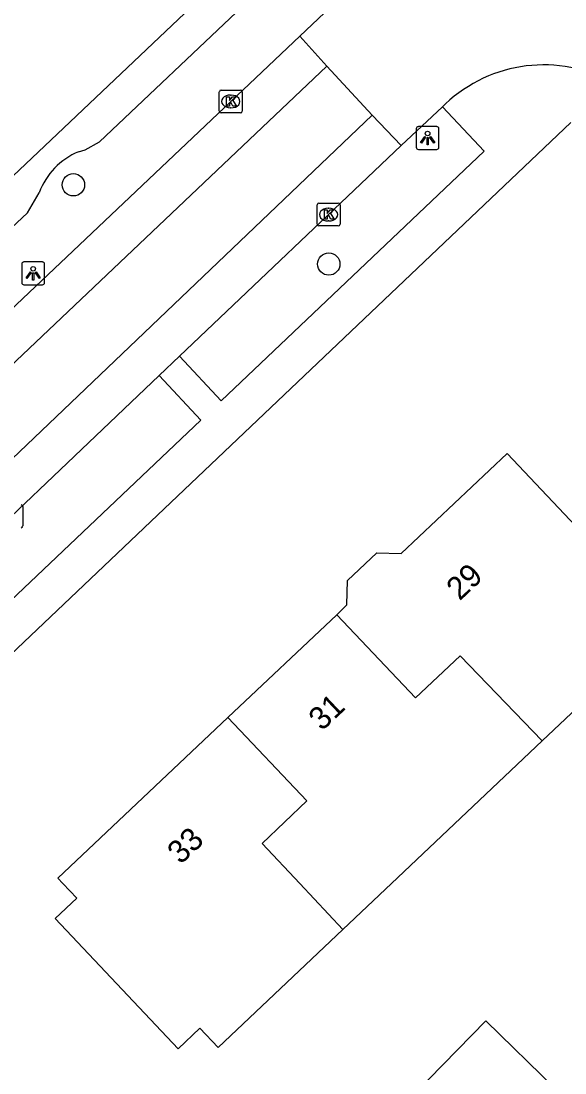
# Model space of a CAD drawing. Extents: x 161772 to 163123, y 383092 to 383917.
# Drawn here: x 162764.59 to 162788.41, y 383741.69 to 383787.78 of the extents above; entities that cross this region are included whole.
import ezdxf

# ---------------------------------------------------------------- set-up
doc = ezdxf.new("R2010")
doc.units = 0
for name, color, linetype in [('IMGEO_Boom', 7, 'Continuous'), ('IMGEO_Kolk', 7, 'Continuous'), ('IMGEO_Lichtpunt', 7, 'Continuous'), ('IMGEO_Pand', 7, 'Continuous'), ('IMGEO_Pand_nummerreeks', 7, 'Continuous'), ('IMGEO_Rijbaan_lokaal_gesloten', 7, 'Continuous'), ('IMGEO_Rijbaan_lokaal_open', 7, 'Continuous'), ('IMGEO_Voetpad_open', 7, 'Continuous')]:
    doc.layers.add(name, color=color, linetype=linetype)

msp = doc.modelspace()

# ---------------------------------------------------------------- linework, layer by layer
at = {"layer": 'IMGEO_Boom'}
for centre in [(162766.882, 383780.605), (162778.066, 383777.133)]:
    msp.add_circle(centre, 0.489, dxfattribs=at)
at = {"layer": 'IMGEO_Kolk'}
for p, q in [((162773.273, 383783.829), (162773.273, 383784.681)), ((162773.348, 383784.755), (162774.2, 383784.755)), ((162773.761, 383784.535), (162773.786, 383784.535)), ((162774.274, 383784.681), (162774.274, 383783.829)), ((162774.2, 383783.755), (162773.348, 383783.755)), ((162773.784, 383783.975), (162773.759, 383783.975)), ((162777.557, 383778.875), (162777.557, 383779.727)), ((162777.632, 383779.801), (162778.484, 383779.801)), ((162778.045, 383779.581), (162778.07, 383779.581)), ((162778.558, 383779.727), (162778.558, 383778.875)), ((162778.068, 383779.021), (162778.043, 383779.021)), ((162778.484, 383778.801), (162777.632, 383778.801)), ((162764.663, 383766.509), (162764.663, 383765.657))]:
    msp.add_line(p, q, dxfattribs=at)
for points in [[(162773.273, 383783.829), (162773.273, 383784.681)], [(162773.348, 383784.755), (162774.2, 383784.755)], [(162773.594, 383784.455), (162773.717, 383784.455), (162773.717, 383784.304), (162773.847, 383784.455), (162774.011, 383784.455), (162773.865, 383784.304), (162774.018, 383784.055), (162773.866, 383784.055), (162773.781, 383784.219), (162773.717, 383784.152), (162773.717, 383784.055), (162773.594, 383784.055), (162773.594, 383784.455)], [(162774.274, 383784.681), (162774.274, 383783.829)], [(162774.2, 383783.755), (162773.348, 383783.755)], [(162777.557, 383778.875), (162777.557, 383779.727)], [(162777.632, 383779.801), (162778.484, 383779.801)], [(162777.878, 383779.501), (162778.001, 383779.501), (162778.001, 383779.35), (162778.131, 383779.501), (162778.295, 383779.501), (162778.149, 383779.35), (162778.302, 383779.101), (162778.15, 383779.101), (162778.065, 383779.265), (162778.001, 383779.198), (162778.001, 383779.101), (162777.878, 383779.101), (162777.878, 383779.501)], [(162778.558, 383779.727), (162778.558, 383778.875)], [(162778.484, 383778.801), (162777.632, 383778.801)], [(162764.663, 383766.509), (162764.663, 383765.657)]]:
    msp.add_lwpolyline(points, dxfattribs=at)
for centre, start, end in [((162773.35, 383784.679), 91.552, 178.448), ((162773.35, 383784.679), 91.552, 178.448), ((162774.198, 383784.679), 1.552, 88.448), ((162774.198, 383784.679), 1.552, 88.448), ((162773.35, 383783.831), 181.552, 268.448), ((162773.35, 383783.831), 181.552, 268.448), ((162774.198, 383783.831), 271.552, 358.448), ((162774.198, 383783.831), 271.552, 358.448), ((162777.634, 383779.725), 91.552, 178.448), ((162777.634, 383779.725), 91.552, 178.448), ((162778.482, 383779.725), 1.552, 88.448), ((162778.482, 383779.725), 1.552, 88.448), ((162777.634, 383778.877), 181.552, 268.448), ((162777.634, 383778.877), 181.552, 268.448), ((162778.482, 383778.877), 271.552, 358.448), ((162778.482, 383778.877), 271.552, 358.448), ((162764.587, 383766.507), 1.552, 88.448), ((162764.587, 383766.507), 1.552, 88.448), ((162764.587, 383765.659), 271.552, 358.448), ((162764.587, 383765.659), 271.552, 358.448)]:
    msp.add_arc(centre, 0.0765, start, end, dxfattribs=at)
for centre, major_axis, ratio, start_param, end_param in [((162773.76, 383784.255), (-0.387, 0.002), 0.722429, 4.712389, 7.853982), ((162773.785, 383784.255), (-0.39, 0.002), 0.717154, 1.570796, 4.712389), ((162778.044, 383779.301), (-0.387, 0.002), 0.722429, 4.712389, 7.853982), ((162778.069, 383779.301), (-0.39, 0.002), 0.717154, 1.570796, 4.712389)]:
    msp.add_ellipse(centre, major_axis=major_axis, ratio=ratio, start_param=start_param, end_param=end_param, dxfattribs=at)
at = {"layer": 'IMGEO_Lichtpunt'}
for p, q in [((162782.797, 383783.152), (162781.989, 383783.152)), ((162782.797, 383783.152), (162781.989, 383783.152)), ((162781.895, 383783.057), (162781.895, 383782.25)), ((162781.895, 383783.057), (162781.895, 383782.25)), ((162782.891, 383782.25), (162782.891, 383783.057)), ((162782.891, 383782.25), (162782.891, 383783.057)), ((162781.989, 383782.156), (162782.797, 383782.156)), ((162781.989, 383782.156), (162782.797, 383782.156)), ((162764.622, 383777.128), (162764.622, 383776.321)), ((162764.622, 383777.128), (162764.622, 383776.321)), ((162765.524, 383777.223), (162764.716, 383777.223)), ((162765.524, 383777.223), (162764.716, 383777.223)), ((162765.618, 383776.321), (162765.618, 383777.128)), ((162765.618, 383776.321), (162765.618, 383777.128)), ((162764.716, 383776.227), (162765.524, 383776.227)), ((162764.716, 383776.227), (162765.524, 383776.227))]:
    msp.add_line(p, q, dxfattribs=at)
for points in [[(162782.269, 383782.721), (162782.308, 383782.693), (162782.12, 383782.431), (162782.082, 383782.458), (162782.269, 383782.721)], [(162782.371, 383782.673), (162782.418, 383782.673), (162782.418, 383782.351), (162782.371, 383782.351), (162782.371, 383782.673)], [(162782.481, 383782.693), (162782.519, 383782.72), (162782.706, 383782.458), (162782.667, 383782.43), (162782.481, 383782.693)], [(162764.996, 383776.792), (162765.035, 383776.764), (162764.847, 383776.502), (162764.809, 383776.529), (162764.996, 383776.792)], [(162765.098, 383776.744), (162765.145, 383776.744), (162765.145, 383776.422), (162765.098, 383776.422), (162765.098, 383776.744)], [(162765.208, 383776.764), (162765.246, 383776.791), (162765.433, 383776.529), (162765.394, 383776.501), (162765.208, 383776.764)]]:
    msp.add_lwpolyline(points, dxfattribs=at)
for centre in [(162782.394, 383782.855), (162765.121, 383776.926)]:
    msp.add_circle(centre, 0.0994, dxfattribs=at)
for centre, start, end in [((162781.989, 383783.057), 90, 180), ((162781.989, 383783.057), 90, 180), ((162782.797, 383783.057), 0, 90), ((162782.797, 383783.057), 0, 90), ((162781.989, 383782.25), 180, 270), ((162781.989, 383782.25), 180, 270), ((162782.797, 383782.25), 270, 0), ((162782.797, 383782.25), 270, 360), ((162764.716, 383777.128), 90, 180), ((162764.716, 383777.128), 90, 180), ((162765.524, 383777.128), 0, 90), ((162765.524, 383777.128), 0, 90), ((162764.716, 383776.321), 180, 270), ((162764.716, 383776.321), 180, 270), ((162765.524, 383776.321), 270, 0), ((162765.524, 383776.321), 270, 360)]:
    msp.add_arc(centre, 0.0946, start, end, dxfattribs=at)
at = {"layer": 'IMGEO_Pand'}
for points in [[(162778.413, 383761.771), (162778.863, 383762.196), (162778.893, 383763.273), (162780.173, 383764.483), (162781.237, 383764.453), (162785.878, 383768.837), (162792.887, 383761.418), (162792.449, 383761.003), (162792.569, 383759.974), (162791.095, 383758.58), (162789.964, 383758.654), (162787.416, 383756.244)], [(162773.649, 383757.268), (162778.413, 383761.771)], [(162778.413, 383761.771), (162781.862, 383758.123), (162783.82, 383759.973), (162787.416, 383756.244)], [(162778.685, 383747.985), (162773.215, 383742.812), (162772.42, 383743.653), (162771.472, 383742.758), (162766.082, 383748.467), (162767.028, 383749.359), (162766.423, 383750), (162766.204, 383750.232), (162773.649, 383757.268)], [(162778.685, 383747.985), (162776.792, 383750), (162775.145, 383751.754), (162777.108, 383753.61), (162773.649, 383757.268)], [(162787.416, 383756.244), (162780.815, 383750), (162778.685, 383747.985)], [(162783.625, 383736.504), (162780.561, 383739.493), (162784.938, 383743.981), (162788.002, 383740.992)]]:
    msp.add_lwpolyline(points, dxfattribs=at)
at = {"layer": 'IMGEO_Rijbaan_lokaal_gesloten'}
for points in [[(162763.84, 383774.841), (162776.793, 383787.116)], [(162776.793, 383787.116), (162777.982, 383785.8)], [(162777.982, 383785.8), (162745.663, 383755.144), (162744.4, 383756.42)], [(162748.992, 383751.624), (162747.766, 383752.922), (162779.964, 383783.649)], [(162779.964, 383783.649), (162781.242, 383782.324)], [(162771.524, 383773.1), (162781.242, 383782.324)], [(162771.524, 383773.1), (162770.636, 383772.254)], [(162748.992, 383751.624), (162770.636, 383772.254)]]:
    msp.add_lwpolyline(points, dxfattribs=at)
at = {"layer": 'IMGEO_Rijbaan_lokaal_open'}
for points in [[(162779.761, 383789.928), (162776.793, 383787.116)], [(162779.964, 383783.649), (162777.982, 383785.8)], [(162781.242, 383782.324), (162783.04, 383784.018)], [(162783.04, 383784.018), (162783.179, 383784.149)]]:
    msp.add_lwpolyline(points, dxfattribs=at)
msp.add_arc((162787.487, 383779.583), 6.277, 60.9035, 133.3312, dxfattribs=at)
at = {"layer": 'IMGEO_Voetpad_open'}
for points in [[(162778.448, 383794.471), (162736.047, 383754.285)], [(162767.109, 383782.056), (162767.397, 383782.13), (162768.022, 383782.491), (162774.281, 383788.421), (162774.507, 383788.801)], [(162783.04, 383784.018), (162784.868, 383782.076), (162773.35, 383771.145), (162771.524, 383773.1)], [(162788.661, 383783.338), (162751.261, 383747.803)], [(162762.995, 383775.714), (162762.02, 383776.722), (162764.877, 383779.379), (162765.385, 383780.256)], [(162770.636, 383772.254), (162772.458, 383770.298), (162750.338, 383749.296), (162748.551, 383751.195)]]:
    msp.add_lwpolyline(points, dxfattribs=at)
msp.add_arc((162768.314, 383779.176), 3.122, 112.7053, 159.7656, dxfattribs=at)

# ---------------------------------------------------------------- texts
at = {"layer": 'IMGEO_Pand_nummerreeks'}
for s, rotation, p in [('29', 43.4302, (162783.8, 383762.354)), ('31', 43.3832, (162777.766, 383756.646)), ('33', 43.3844, (162771.579, 383750.799))]:
    msp.add_text(s, height=1, rotation=rotation, dxfattribs=at).set_placement(p)

doc.saveas('drawing.dxf')
